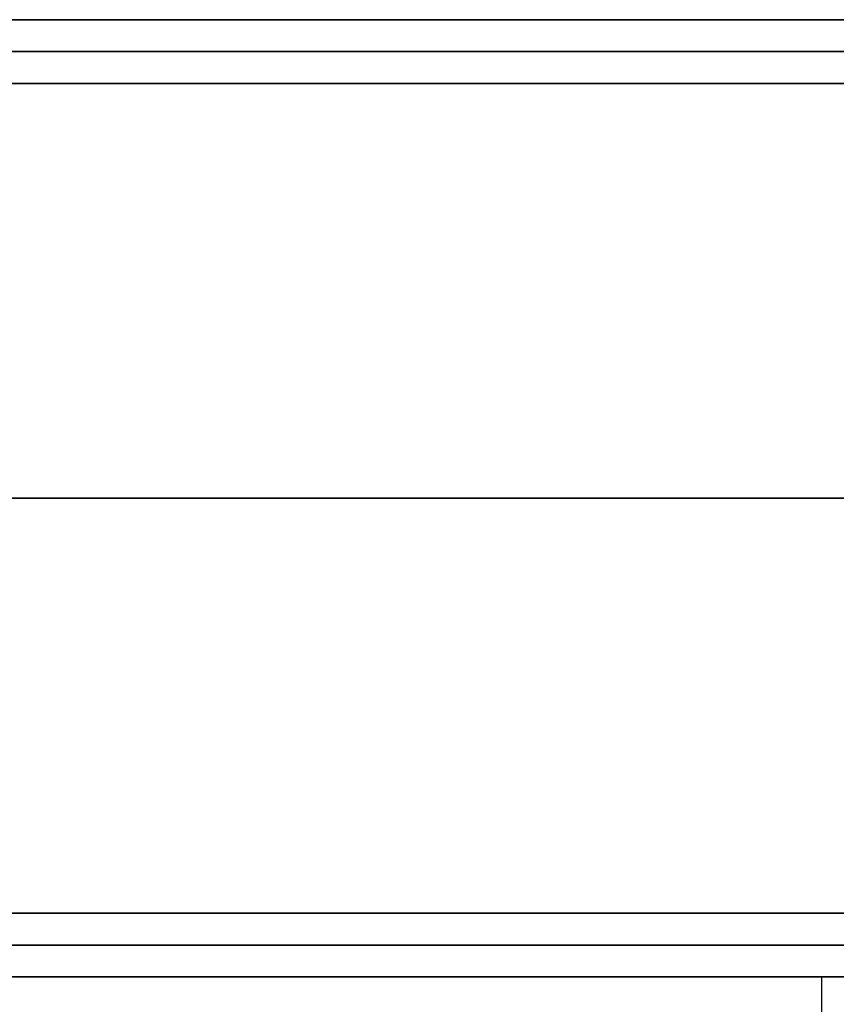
# Model space of a CAD drawing. Header units: millimetres. Extents: x -206 to 214, y -182 to 189.
# Tile 648 of 656: x 192 to 204, y 125 to 141. Entities that reach past the tile are written whole.
import ezdxf

# ---------------------------------------------------------------- set-up
doc = ezdxf.new("R2010")
doc.units = ezdxf.units.MM
doc.layers.add('Default', color=7, linetype='Continuous', true_color=0x000000)

msp = doc.modelspace()

# ---------------------------------------------------------------- linework, layer by layer
at = {"layer": 'Default'}
for p, q in [((-204.811, 140.531, 1113.503), (213.189, 140.531, 1113.503)), ((213.189, 140.531, 715.503), (-204.811, 140.531, 715.503)), ((213.189, 140.531, 914.503), (-204.811, 140.531, 914.503)), ((213.189, 125.531, 715.503), (-204.811, 125.531, 715.503)), ((-204.811, 125.531, 1113.503), (213.189, 125.531, 1113.503)), ((213.189, 125.531, 914.503), (-204.811, 125.531, 914.503)), ((182.638, 125.531, 824.003), (213.189, 125.531, 824.003))]:
    msp.add_line(p, q, dxfattribs=at)
for points in [[(-204.811, 140.031, 1114.003), (4.189, 140.031, 1114.003), (213.189, 140.031, 1114.003)], [(213.189, 140.031, 715.003), (4.189, 140.031, 715.003), (-204.811, 140.031, 715.003)], [(-204.811, 139.531, 1114.503), (4.189, 139.531, 1114.503), (213.189, 139.531, 1114.503)], [(213.189, 139.531, 714.503), (4.189, 139.531, 714.503), (-204.811, 139.531, 714.503)], [(-204.811, 133.031, 1114.503), (4.189, 133.031, 1114.503), (213.189, 133.031, 1114.503)], [(213.189, 133.031, 714.503), (4.189, 133.031, 714.503), (-204.811, 133.031, 714.503)], [(-204.811, 126.531, 1114.503), (4.189, 126.531, 1114.503), (213.189, 126.531, 1114.503)], [(213.189, 126.531, 714.503), (4.189, 126.531, 714.503), (-204.811, 126.531, 714.503)], [(-204.811, 126.031, 1114.003), (4.189, 126.031, 1114.003), (213.189, 126.031, 1114.003)], [(213.189, 126.031, 715.003), (4.189, 126.031, 715.003), (-204.811, 126.031, 715.003)], [(213.189, 125.531, 828.003), (4.189, 125.531, 828.003), (-204.811, 125.531, 828.003)], [(-204.811, 125.531, 820.003), (4.189, 125.531, 820.003), (213.189, 125.531, 820.003)], [(204.189, 125.531, 723.503), (4.189, 125.531, 723.503), (-195.811, 125.531, 723.503)], [(204.189, 125.531, 816.503), (4.189, 125.531, 816.503), (-195.811, 125.531, 816.503)], [(204.189, 125.531, 770.003), (4.189, 125.531, 770.003), (-195.811, 125.531, 770.003)], [(204.189, 125.531, 714.503), (4.189, 125.531, 714.503), (-195.811, 125.531, 714.503)], [(204.189, 125.531, 723.503), (4.189, 125.531, 723.503), (-195.811, 125.531, 723.503)], [(204.189, 125.531, 719.003), (185.413, 125.531, 719.003), (166.638, 125.531, 719.003)], [(204.189, 116.531, 723.503), (204.189, 121.031, 723.503), (204.189, 125.531, 723.503)], [(204.189, 125.531, 723.503), (204.189, 125.531, 770.003), (204.189, 125.531, 816.503)], [(204.189, 116.531, 816.503), (204.189, 121.031, 816.503), (204.189, 125.531, 816.503)], [(204.189, 116.531, 770.003), (204.189, 121.031, 770.003), (204.189, 125.531, 770.003)], [(204.189, 125.531, 714.503), (204.189, 125.531, 719.003), (204.189, 125.531, 723.503)], [(204.189, -165.969, 714.503), (204.189, -20.219, 714.503), (204.189, 125.531, 714.503)], [(204.189, -165.969, 723.503), (204.189, -20.219, 723.503), (204.189, 125.531, 723.503)], [(204.189, -165.969, 719.003), (204.189, -20.219, 719.003), (204.189, 125.531, 719.003)]]:
    msp.add_open_spline(points, degree=2, dxfattribs=at)

doc.saveas('drawing.dxf')
